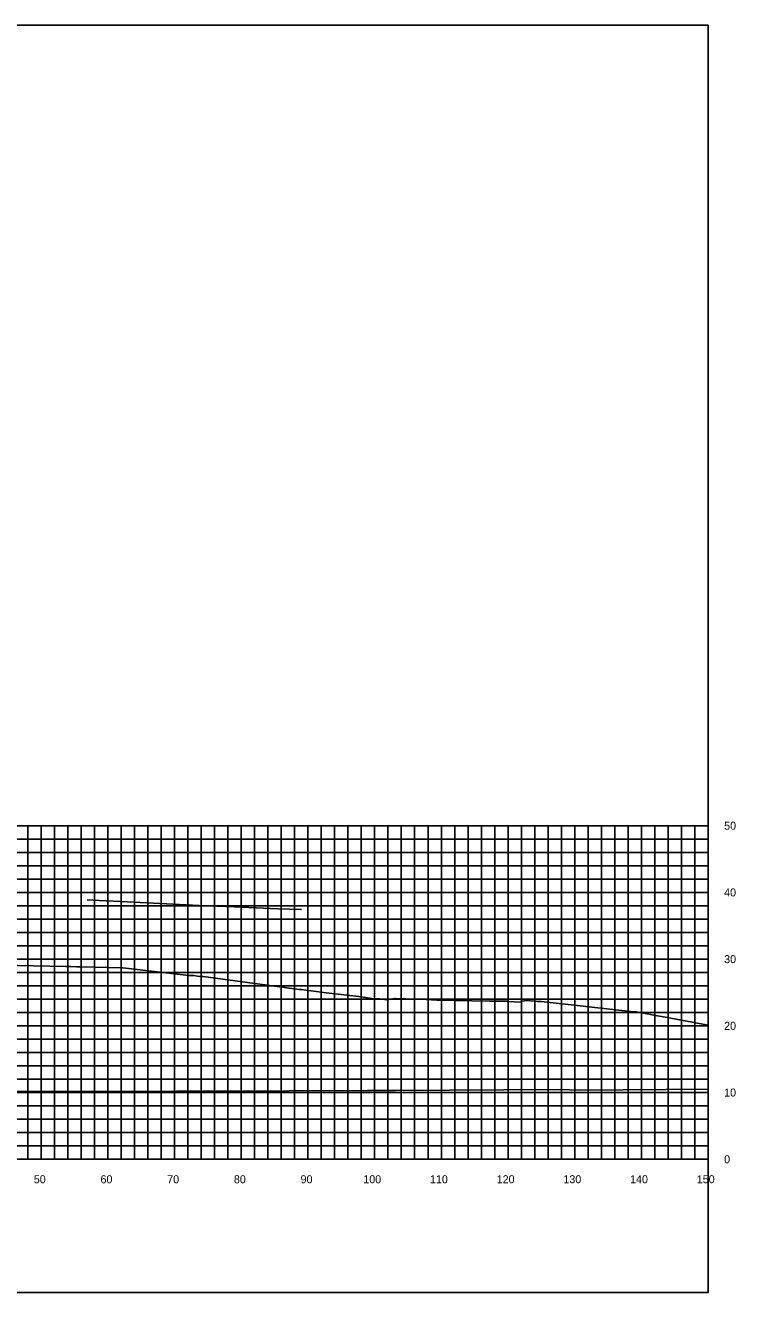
# Model space of a CAD drawing. Extents: x 1800880 to 1818864, y 245271 to 250560.
# Drawn here: x 1817980.1 to 1818086.6, y 247537.9 to 247727.9 of the extents above; entities that cross this region are included whole.
import ezdxf

# ---------------------------------------------------------------- set-up
doc = ezdxf.new("R2010")
doc.units = 0
for name, color, linetype in [('33', 7, 'Continuous'), ('CL-CNST', 7, 'Continuous'), ('DESIGN - DRAINAGE - Bridges', 7, 'Continuous'), ('Level 37', 7, 'Continuous'), ('Level 46', 7, 'Continuous'), ('Level 62', 7, 'Continuous')]:
    doc.layers.add(name, color=color, linetype=linetype)

msp = doc.modelspace()

# ---------------------------------------------------------------- linework, layer by layer
at = {"layer": 'CL-CNST'}
msp.add_lwpolyline([(1817974.05, 247587.06), (1817986.17, 247586.8), (1817986.52, 247586.8), (1817986.92, 247586.8), (1817987.75, 247586.79), (1817988.3, 247586.79), (1817994.43, 247586.6), (1817994.7, 247586.6), (1818004.61, 247585.49), (1818005.32, 247585.45), (1818006.21, 247585.34), (1818006.74, 247585.33), (1818006.78, 247585.33), (1818021.15, 247583.39), (1818021.47, 247583.39), (1818025.18, 247582.87), (1818030.09, 247582.3), (1818032.42, 247581.99), (1818032.51, 247581.95), (1818032.53, 247581.95), (1818033.24, 247581.99), (1818034.32, 247581.8), (1818035.43, 247582.01), (1818035.43, 247582.01), (1818035.44, 247582.01), (1818035.46, 247582.01), (1818035.47, 247582.01), (1818035.49, 247582.01), (1818035.51, 247582.01), (1818035.53, 247582.01), (1818035.55, 247582.01), (1818035.58, 247582.01), (1818035.6, 247582.01), (1818035.61, 247582.01), (1818037.13, 247581.96), (1818040.18, 247581.85), (1818041.78, 247581.79), (1818049.67, 247581.61), (1818050, 247581.62), (1818050.8, 247581.62), (1818050.93, 247581.62), (1818051.95, 247581.62), (1818052.01, 247581.62), (1818052.14, 247581.61), (1818052.26, 247581.6), (1818052.37, 247581.59), (1818054.38, 247581.45), (1818054.54, 247581.63), (1818055.36, 247581.72), (1818056.87, 247581.59), (1818056.94, 247581.58), (1818057.23, 247581.59), (1818057.42, 247581.59), (1818070.43, 247580.13), (1818071.26, 247580.02), (1818071.7, 247580.02), (1818073.84, 247579.62), (1818074.35, 247579.52), (1818076.9, 247579.06), (1818082.47, 247578.01)], dxfattribs=at)
at = {"layer": 'DESIGN - DRAINAGE - Bridges'}
for p, q in [((1818082.47, 247557.92), (1818082.47, 247607.92)), ((1818082.53, 247607.92), (1818082.47, 247607.92)), ((1818082.53, 247597.92), (1818082.47, 247597.92)), ((1818082.53, 247587.92), (1818082.47, 247587.92)), ((1818082.53, 247577.92), (1818082.47, 247577.92)), ((1818082.53, 247567.92), (1818082.47, 247567.92)), ((1817782.47, 247557.92), (1818082.47, 247557.92)), ((1817982.47, 247557.86), (1817982.47, 247557.92)), ((1817992.47, 247557.86), (1817992.47, 247557.92)), ((1818002.47, 247557.86), (1818002.47, 247557.92)), ((1818012.47, 247557.86), (1818012.47, 247557.92)), ((1818022.47, 247557.86), (1818022.47, 247557.92)), ((1818032.47, 247557.86), (1818032.47, 247557.92)), ((1818042.47, 247557.86), (1818042.47, 247557.92)), ((1818052.47, 247557.86), (1818052.47, 247557.92)), ((1818062.47, 247557.86), (1818062.47, 247557.92)), ((1818072.47, 247557.86), (1818072.47, 247557.92)), ((1818082.47, 247557.86), (1818082.47, 247557.92)), ((1818082.53, 247557.92), (1818082.47, 247557.92))]:
    msp.add_line(p, q, dxfattribs=at)
at = {"layer": 'Level 37'}
msp.add_lwpolyline([(1817782.47, 247537.92), (1818082.47, 247537.92), (1818082.47, 247727.92), (1817782.47, 247727.92)], close=True, dxfattribs=at)
at = {"layer": 'Level 46'}
for p, q in [((1817782.47, 247607.92), (1818082.47, 247607.92)), ((1817980.47, 247557.92), (1817980.47, 247607.92)), ((1817982.47, 247557.92), (1817982.47, 247607.92)), ((1817984.47, 247557.92), (1817984.47, 247607.92)), ((1817986.47, 247557.92), (1817986.47, 247607.92)), ((1817988.47, 247557.92), (1817988.47, 247607.92)), ((1817990.47, 247557.92), (1817990.47, 247607.92)), ((1817992.47, 247557.92), (1817992.47, 247607.92)), ((1817994.47, 247557.92), (1817994.47, 247607.92)), ((1817996.47, 247557.92), (1817996.47, 247607.92)), ((1817998.47, 247557.92), (1817998.47, 247607.92)), ((1818000.47, 247557.92), (1818000.47, 247607.92)), ((1818002.47, 247557.92), (1818002.47, 247607.92)), ((1818004.47, 247557.92), (1818004.47, 247607.92)), ((1818006.47, 247557.92), (1818006.47, 247607.92)), ((1818008.47, 247557.92), (1818008.47, 247607.92)), ((1818010.47, 247557.92), (1818010.47, 247607.92)), ((1818012.47, 247557.92), (1818012.47, 247607.92)), ((1818014.47, 247557.92), (1818014.47, 247607.92)), ((1818016.47, 247557.92), (1818016.47, 247607.92)), ((1818018.47, 247557.92), (1818018.47, 247607.92)), ((1818020.47, 247557.92), (1818020.47, 247607.92)), ((1818022.47, 247557.92), (1818022.47, 247607.92)), ((1818024.47, 247557.92), (1818024.47, 247607.92)), ((1818026.47, 247557.92), (1818026.47, 247607.92)), ((1818028.47, 247557.92), (1818028.47, 247607.92)), ((1818030.47, 247557.92), (1818030.47, 247607.92)), ((1818032.47, 247557.92), (1818032.47, 247607.92)), ((1818034.47, 247557.92), (1818034.47, 247607.92)), ((1818036.47, 247557.92), (1818036.47, 247607.92)), ((1818038.47, 247557.92), (1818038.47, 247607.92)), ((1818040.47, 247557.92), (1818040.47, 247607.92)), ((1818042.47, 247557.92), (1818042.47, 247607.92)), ((1818044.47, 247557.92), (1818044.47, 247607.92)), ((1818046.47, 247557.92), (1818046.47, 247607.92)), ((1818048.47, 247557.92), (1818048.47, 247607.92)), ((1818050.47, 247557.92), (1818050.47, 247607.92)), ((1818052.47, 247557.92), (1818052.47, 247607.92)), ((1818054.47, 247557.92), (1818054.47, 247607.92)), ((1818056.47, 247557.92), (1818056.47, 247607.92)), ((1818058.47, 247557.92), (1818058.47, 247607.92)), ((1818060.47, 247557.92), (1818060.47, 247607.92)), ((1818062.47, 247557.92), (1818062.47, 247607.92)), ((1818064.47, 247557.92), (1818064.47, 247607.92)), ((1818066.47, 247557.92), (1818066.47, 247607.92)), ((1818068.47, 247557.92), (1818068.47, 247607.92)), ((1818070.47, 247557.92), (1818070.47, 247607.92)), ((1818072.47, 247557.92), (1818072.47, 247607.92)), ((1818074.47, 247557.92), (1818074.47, 247607.92)), ((1818076.47, 247557.92), (1818076.47, 247607.92)), ((1818078.47, 247557.92), (1818078.47, 247607.92)), ((1818080.47, 247557.92), (1818080.47, 247607.92)), ((1818082.47, 247557.92), (1818082.47, 247607.92)), ((1817782.47, 247605.92), (1818082.47, 247605.92)), ((1817782.47, 247603.92), (1818082.47, 247603.92)), ((1817782.47, 247601.92), (1818082.47, 247601.92)), ((1817782.47, 247599.92), (1818082.47, 247599.92)), ((1817782.47, 247597.92), (1818082.47, 247597.92)), ((1817782.47, 247595.92), (1818082.47, 247595.92)), ((1817782.47, 247593.92), (1818082.47, 247593.92)), ((1817782.47, 247591.92), (1818082.47, 247591.92)), ((1817782.47, 247589.92), (1818082.47, 247589.92)), ((1817782.47, 247587.92), (1818082.47, 247587.92)), ((1817782.47, 247585.92), (1818082.47, 247585.92)), ((1817782.47, 247583.92), (1818082.47, 247583.92)), ((1817782.47, 247581.92), (1818082.47, 247581.92)), ((1817782.47, 247579.92), (1818082.47, 247579.92)), ((1817782.47, 247577.92), (1818082.47, 247577.92)), ((1817782.47, 247575.92), (1818082.47, 247575.92)), ((1817782.47, 247573.92), (1818082.47, 247573.92)), ((1817782.47, 247571.92), (1818082.47, 247571.92)), ((1817782.47, 247569.92), (1818082.47, 247569.92)), ((1817782.47, 247567.92), (1818082.47, 247567.92)), ((1817782.47, 247565.92), (1818082.47, 247565.92)), ((1817782.47, 247563.92), (1818082.47, 247563.92)), ((1817782.47, 247561.92), (1818082.47, 247561.92)), ((1817782.47, 247559.92), (1818082.47, 247559.92)), ((1817782.47, 247557.92), (1818082.47, 247557.92))]:
    msp.add_line(p, q, dxfattribs=at)
at = {"layer": 'Level 62'}
for points in [[(1817989.36, 247596.79), (1817991.19, 247596.72), (1817995.39, 247596.51), (1818006.15, 247595.97), (1818011.45, 247595.78), (1818017.96, 247595.46), (1818021.5, 247595.34)], [(1817782.47, 247569.15), (1817785.81, 247569.07), (1817793.06, 247569.01), (1817813.56, 247568.76), (1817825.02, 247568.68), (1817841.32, 247568.53), (1817855.87, 247568.46), (1817869.07, 247568.36), (1817886, 247568.3), (1817896.83, 247568.2), (1817915.64, 247568.17), (1817924.59, 247568.11), (1817944.92, 247568.11), (1817952.34, 247568.06), (1817973.94, 247568.09), (1817980.1, 247568.05), (1818002.76, 247568.12), (1818007.85, 247568.1), (1818031.42, 247568.21), (1818035.61, 247568.22), (1818059.96, 247568.35), (1818063.36, 247568.29), (1818082.47, 247568.41)]]:
    msp.add_lwpolyline(points, dxfattribs=at)

# ---------------------------------------------------------------- texts
for s, p in [('50', (1817981.37, 247554.32)), ('60', (1817991.37, 247554.32)), ('70', (1818001.37, 247554.32)), ('80', (1818011.37, 247554.32)), ('90', (1818021.37, 247554.32)), ('100', (1818030.77, 247554.32)), ('110', (1818040.77, 247554.32)), ('120', (1818050.77, 247554.32)), ('130', (1818060.77, 247554.32)), ('140', (1818070.77, 247554.32)), ('150', (1818080.77, 247554.32))]:
    msp.add_text(s, height=1.2).set_placement(p)
at = {"layer": '33'}
for s, p in [('50', (1818084.87, 247607.32)), ('40', (1818084.87, 247597.32)), ('30', (1818084.87, 247587.32)), ('20', (1818084.87, 247577.32)), ('10', (1818084.87, 247567.32)), ('0', (1818084.87, 247557.32))]:
    msp.add_text(s, height=1.2, dxfattribs=at).set_placement(p)

doc.saveas('drawing.dxf')
